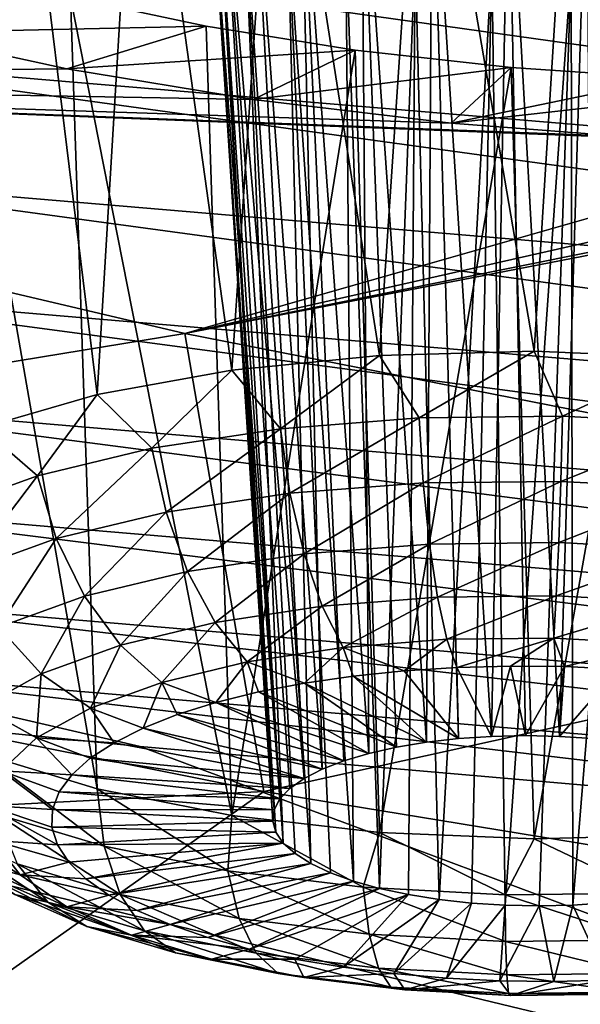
# Model space of a CAD drawing. Header units: metres. Extents: x -92 to 264, y -100 to 50.
# Tile 402 of 656: x 182.85 to 183.93, y -25.71 to -23.82. Entities that reach past the tile are written whole.
import ezdxf

# ---------------------------------------------------------------- set-up
doc = ezdxf.new("R2010")
doc.units = ezdxf.units.M
doc.layers.add('solid_21062050_01', color=7, linetype='CONTINUOUS')

msp = doc.modelspace()

# ---------------------------------------------------------------- linework, layer by layer
at = {"layer": 'solid_21062050_01'}
for points in [[(183.078201, -23.205929, 188.529541), (183.343903, -23.200069, 188.403122), (183.257202, -24.491451, 188.088058)], [(183.343903, -23.200069, 188.403122), (183.54187, -24.463306, 187.999893), (183.257202, -24.491451, 188.088058)], [(183.343903, -23.200069, 188.403122), (183.625824, -23.207523, 188.328323), (183.54187, -24.463306, 187.999893)], [(182.837051, -23.225359, 188.705688), (183.078201, -23.205929, 188.529541), (182.997986, -24.538549, 188.230148)], [(183.078201, -23.205929, 188.529541), (183.257202, -24.491451, 188.088058), (182.997986, -24.538549, 188.230148)], [(183.625824, -23.207523, 188.328323), (183.839554, -24.455345, 187.969528), (183.54187, -24.463306, 187.999893)], [(183.625824, -23.207523, 188.328323), (183.915955, -23.228003, 188.306793), (183.839554, -24.455345, 187.969528)], [(182.837051, -23.225359, 188.705688), (182.997986, -24.538549, 188.230148), (182.775558, -24.602543, 188.419952)], [(183.915955, -23.228003, 188.306793), (184.137253, -24.467913, 187.99826), (183.839554, -24.455345, 187.969528)], [(183.915955, -23.228003, 188.306793), (184.205521, -23.261051, 188.339859), (184.137253, -24.467913, 187.99826)], [(182.423233, -23.408245, 231.04184), (182.38092, -23.647749, 231.112503), (186.709686, -24.012844, 232.129898)], [(186.741699, -23.771849, 232.05658), (182.423233, -23.408245, 231.04184), (186.709686, -24.012844, 232.129898)], [(183.507248, -23.423437, 189.284439), (183.389771, -23.43577, 189.382782), (183.521194, -25.230118, 188.804825)], [(183.643265, -23.419703, 189.216339), (183.507248, -23.423437, 189.284439), (183.632477, -25.208605, 188.740097)], [(183.507248, -23.423437, 189.284439), (183.5746, -25.218147, 188.769028), (183.632477, -25.208605, 188.740097)], [(183.507248, -23.423437, 189.284439), (183.521194, -25.230118, 188.804825), (183.5746, -25.218147, 188.769028)], [(183.643265, -23.419703, 189.216339), (183.632477, -25.208605, 188.740097), (183.693832, -25.201653, 188.718552)], [(183.643265, -23.419703, 189.216339), (183.693832, -25.201653, 188.718552), (183.757614, -25.197412, 188.704742)], [(183.790359, -23.424616, 189.181473), (183.643265, -23.419703, 189.216339), (183.757614, -25.197412, 188.704742)], [(183.790359, -23.424616, 189.181473), (183.757614, -25.197412, 188.704742), (183.822739, -25.195951, 188.698914)], [(183.790359, -23.424616, 189.181473), (183.822739, -25.195951, 188.698914), (183.888077, -25.1973, 188.701157)], [(183.940842, -23.437876, 189.181488), (183.790359, -23.424616, 189.181473), (183.888077, -25.1973, 188.701157)], [(183.389771, -23.43577, 189.382782), (183.298172, -23.456209, 189.506485), (183.431335, -25.260489, 188.894516)], [(183.389771, -23.43577, 189.382782), (183.47316, -25.244312, 188.846909), (183.521194, -25.230118, 188.804825)], [(183.389771, -23.43577, 189.382782), (183.431335, -25.260489, 188.894516), (183.47316, -25.244312, 188.846909)], [(183.940842, -23.437876, 189.181488), (183.888077, -25.1973, 188.701157), (183.95253, -25.201431, 188.711441)], [(183.298172, -23.456209, 189.506485), (183.239029, -23.483553, 189.647736), (183.396439, -25.278368, 188.946869)], [(183.298172, -23.456209, 189.506485), (183.396439, -25.278368, 188.946869), (183.431335, -25.260489, 188.894516)], [(183.239029, -23.483553, 189.647736), (183.216125, -23.516079, 189.797653), (183.34967, -25.317987, 189.062119)], [(183.239029, -23.483553, 189.647736), (183.369064, -25.297646, 189.003067), (183.396439, -25.278368, 188.946869)], [(183.239029, -23.483553, 189.647736), (183.34967, -25.317987, 189.062119), (183.369064, -25.297646, 189.003067)], [(183.216125, -23.516079, 189.797653), (183.338608, -25.339048, 189.123032), (183.34967, -25.317987, 189.062119)], [(183.216125, -23.516079, 189.797653), (183.336044, -25.36047, 189.184784), (183.338608, -25.339048, 189.123032)], [(183.216125, -23.516079, 189.797653), (183.230591, -23.5518, 189.947174), (183.336044, -25.36047, 189.184784)], [(183.230591, -23.5518, 189.947174), (183.342026, -25.381882, 189.246277), (183.336044, -25.36047, 189.184784)], [(183.230591, -23.5518, 189.947174), (183.356461, -25.402922, 189.306488), (183.342026, -25.381882, 189.246277)], [(183.230591, -23.5518, 189.947174), (183.281311, -23.588608, 190.087479), (183.356461, -25.402922, 189.306488)], [(183.281311, -23.588608, 190.087479), (183.379105, -25.423227, 189.364395), (183.356461, -25.402922, 189.306488)], [(183.281311, -23.588608, 190.087479), (183.409546, -25.442453, 189.418991), (183.379105, -25.423227, 189.364395)], [(183.281311, -23.588608, 190.087479), (183.365051, -23.624363, 190.21051), (183.409546, -25.442453, 189.418991)], [(183.365051, -23.624363, 190.21051), (183.476883, -23.657024, 190.30928), (183.491699, -25.47637, 189.514587)], [(183.365051, -23.624363, 190.21051), (183.447296, -25.460268, 189.469345), (183.409546, -25.442453, 189.418991)], [(183.365051, -23.624363, 190.21051), (183.491699, -25.47637, 189.514587), (183.447296, -25.460268, 189.469345)], [(182.38092, -23.647749, 231.112503), (182.351151, -23.886026, 231.137039), (186.68718, -24.25235, 232.156219)], [(186.709686, -24.012844, 232.129898), (182.38092, -23.647749, 231.112503), (186.68718, -24.25235, 232.156219)], [(183.610321, -23.684727, 190.378174), (183.541977, -25.490482, 189.553955), (183.476883, -23.657024, 190.30928)], [(183.491699, -25.47637, 189.514587), (183.476883, -23.657024, 190.30928), (183.541977, -25.490482, 189.553955)], [(183.610321, -23.684727, 190.378174), (183.597305, -25.502361, 189.586777), (183.541977, -25.490482, 189.553955)], [(183.610321, -23.684727, 190.378174), (183.656708, -25.511805, 189.612488), (183.597305, -25.502361, 189.586777)], [(183.610321, -23.684727, 190.378174), (183.757751, -23.705877, 190.413223), (183.656708, -25.511805, 189.612488)], [(182.720291, -23.709044, 190.852386), (182.77565, -25.231215, 190.230057), (182.998093, -25.298649, 190.418655)], [(182.720291, -23.709044, 190.852386), (182.998093, -25.298649, 190.418655), (182.946518, -23.77305, 191.043365)], [(183.757751, -23.705877, 190.413223), (183.719162, -25.51865, 189.63063), (183.656708, -25.511805, 189.612488)], [(183.757751, -23.705877, 190.413223), (183.783615, -25.522783, 189.640915), (183.719162, -25.51865, 189.63063)], [(183.757751, -23.705877, 190.413223), (183.910797, -23.719225, 190.412247), (183.783615, -25.522783, 189.640915)], [(183.910797, -23.719225, 190.412247), (183.848969, -25.52413, 189.643173), (183.783615, -25.522783, 189.640915)], [(183.910797, -23.719225, 190.412247), (183.914093, -25.522671, 189.637329), (183.848969, -25.52413, 189.643173)], [(183.910797, -23.719225, 190.412247), (184.060532, -23.723932, 190.375046), (183.914093, -25.522671, 189.637329)], [(184.060532, -23.723932, 190.375046), (183.977875, -25.518429, 189.62352), (183.914093, -25.522671, 189.637329)], [(182.946518, -23.77305, 191.043365), (182.620728, -23.841797, 191.495209), (182.341064, -23.763744, 191.263687)], [(183.207947, -23.829058, 191.18573), (182.620728, -23.841797, 191.495209), (182.946518, -23.77305, 191.043365)], [(183.257324, -25.34976, 190.559326), (182.946518, -23.77305, 191.043365), (182.998093, -25.298649, 190.418655)], [(183.207947, -23.829058, 191.18573), (182.946518, -23.77305, 191.043365), (183.257324, -25.34976, 190.559326)], [(183.207947, -23.829058, 191.18573), (182.939377, -23.911001, 191.672729), (182.620728, -23.841797, 191.495209)], [(183.494553, -23.874887, 191.273941), (182.939377, -23.911001, 191.672729), (183.207947, -23.829058, 191.18573)], [(183.494553, -23.874887, 191.273941), (183.207947, -23.829058, 191.18573), (183.257324, -25.34976, 190.559326)], [(181.082291, -23.930622, 192.631699), (182.620728, -23.841797, 191.495209), (182.939377, -23.911001, 191.672729)], [(182.351151, -23.886026, 231.137039), (182.333862, -24.115557, 231.118408), (186.674103, -24.482828, 232.13855)], [(186.68718, -24.25235, 232.156219), (182.351151, -23.886026, 231.137039), (186.674103, -24.482828, 232.13855)], [(183.494553, -23.874887, 191.273941), (183.298431, -23.970232, 191.79068), (182.939377, -23.911001, 191.672729)], [(183.494553, -23.874887, 191.273941), (183.257324, -25.34976, 190.559326), (183.542007, -25.382311, 190.645935)], [(183.795364, -23.90872, 191.304398), (183.298431, -23.970232, 191.79068), (183.494553, -23.874887, 191.273941)], [(183.795364, -23.90872, 191.304398), (183.494553, -23.874887, 191.273941), (183.542007, -25.382311, 190.645935)], [(181.082291, -23.930622, 192.631699), (182.939377, -23.911001, 191.672729), (183.298431, -23.970232, 191.79068)], [(183.795364, -23.90872, 191.304398), (183.679626, -24.015865, 191.840607), (183.298431, -23.970232, 191.79068)], [(183.795364, -23.90872, 191.304398), (183.542007, -25.382311, 190.645935), (183.839691, -25.394878, 190.674667)], [(184.098694, -23.929152, 191.275604), (183.679626, -24.015865, 191.840607), (183.795364, -23.90872, 191.304398)], [(184.098694, -23.929152, 191.275604), (183.795364, -23.90872, 191.304398), (183.839691, -25.394878, 190.674667)], [(183.166718, -24.420898, 193.993484), (180.825012, -24.80542, 197.270279), (181.082291, -23.930622, 192.631699)], [(181.082291, -23.930622, 192.631699), (184.062836, -24.045334, 191.819305), (184.438202, -24.05781, 191.727219)], [(183.166718, -24.420898, 193.993484), (181.082291, -23.930622, 192.631699), (184.438202, -24.05781, 191.727219)], [(181.082291, -23.930622, 192.631699), (183.679626, -24.015865, 191.840607), (184.062836, -24.045334, 191.819305)], [(181.082291, -23.930622, 192.631699), (183.298431, -23.970232, 191.79068), (183.679626, -24.015865, 191.840607)], [(184.392563, -23.935242, 191.188309), (183.679626, -24.015865, 191.840607), (184.098694, -23.929152, 191.275604)], [(184.392563, -23.935242, 191.188309), (184.062836, -24.045334, 191.819305), (183.679626, -24.015865, 191.840607)], [(184.098694, -23.929152, 191.275604), (183.839691, -25.394878, 190.674667), (184.137375, -25.386917, 190.644302)], [(183.166718, -24.420898, 193.993484), (185.111816, -24.030096, 191.344925), (185.384109, -23.99074, 191.068741)], [(185.361328, -24.852491, 195.192291), (183.166718, -24.420898, 193.993484), (185.384109, -23.99074, 191.068741)], [(183.166718, -24.420898, 193.993484), (184.792007, -24.052738, 191.567444), (185.111816, -24.030096, 191.344925)], [(183.166718, -24.420898, 193.993484), (184.438202, -24.05781, 191.727219), (184.792007, -24.052738, 191.567444)], [(182.333862, -24.115557, 231.118408), (182.327637, -24.33634, 231.061859), (186.669403, -24.704309, 232.08223)], [(186.674103, -24.482828, 232.13855), (182.333862, -24.115557, 231.118408), (186.669403, -24.704309, 232.08223)], [(182.327637, -24.33634, 231.061859), (182.332535, -24.547256, 230.967606), (186.673096, -24.915668, 231.987457)], [(186.669403, -24.704309, 232.08223), (182.327637, -24.33634, 231.061859), (186.673096, -24.915668, 231.987457)], [(183.166718, -24.420898, 193.993484), (183.318695, -25.303324, 198.653275), (180.825012, -24.80542, 197.270279)], [(185.361328, -24.852491, 195.192291), (183.318695, -25.303324, 198.653275), (183.166718, -24.420898, 193.993484)], [(183.618347, -24.583698, 187.968826), (183.54187, -24.463306, 187.999893), (183.839554, -24.455345, 187.969528)], [(183.893814, -24.5805, 187.952728), (183.618347, -24.583698, 187.968826), (183.839554, -24.455345, 187.969528)], [(183.893814, -24.5805, 187.952728), (183.839554, -24.455345, 187.969528), (184.137253, -24.467913, 187.99826)], [(183.351334, -24.604494, 188.035385), (183.257202, -24.491451, 188.088058), (183.54187, -24.463306, 187.999893)], [(183.618347, -24.583698, 187.968826), (183.351334, -24.604494, 188.035385), (183.54187, -24.463306, 187.999893)], [(184.16716, -24.59502, 187.987701), (183.893814, -24.5805, 187.952728), (184.137253, -24.467913, 187.99826)], [(183.103058, -24.642084, 188.149826), (182.997986, -24.538549, 188.230148), (183.257202, -24.491451, 188.088058)], [(183.351334, -24.604494, 188.035385), (183.103058, -24.642084, 188.149826), (183.257202, -24.491451, 188.088058)], [(182.332535, -24.547256, 230.967606), (182.350052, -24.745848, 230.830978), (186.68634, -25.11441, 231.849472)], [(186.673096, -24.915668, 231.987457), (182.332535, -24.547256, 230.967606), (186.68634, -25.11441, 231.849472)], [(182.883041, -24.695028, 188.30777), (182.775558, -24.602543, 188.419952), (182.997986, -24.538549, 188.230148)], [(183.103058, -24.642084, 188.149826), (182.883041, -24.695028, 188.30777), (182.997986, -24.538549, 188.230148)], [(183.369247, -24.729002, 188.046188), (183.351334, -24.604494, 188.035385), (183.618347, -24.583698, 187.968826)], [(183.369247, -24.729002, 188.046188), (183.618347, -24.583698, 187.968826), (183.625931, -24.709011, 187.982208)], [(183.625931, -24.709011, 187.982208), (183.618347, -24.583698, 187.968826), (183.893814, -24.5805, 187.952728)], [(183.625931, -24.709011, 187.982208), (183.893814, -24.5805, 187.952728), (183.890747, -24.705936, 187.966736)], [(183.890747, -24.705936, 187.966736), (183.893814, -24.5805, 187.952728), (184.16716, -24.59502, 187.987701)], [(182.883041, -24.695028, 188.30777), (182.699753, -24.761288, 188.503128), (182.775558, -24.602543, 188.419952)], [(183.130554, -24.765139, 188.156204), (183.103058, -24.642084, 188.149826), (183.351334, -24.604494, 188.035385)], [(183.130554, -24.765139, 188.156204), (183.351334, -24.604494, 188.035385), (183.369247, -24.729002, 188.046188)], [(183.890747, -24.705936, 187.966736), (184.16716, -24.59502, 187.987701), (184.153534, -24.719894, 188.000351)], [(182.919052, -24.816034, 188.308044), (182.883041, -24.695028, 188.30777), (183.103058, -24.642084, 188.149826)], [(182.919052, -24.816034, 188.308044), (183.103058, -24.642084, 188.149826), (183.130554, -24.765139, 188.156204)], [(182.742844, -24.879734, 188.49585), (182.699753, -24.761288, 188.503128), (182.883041, -24.695028, 188.30777)], [(182.742844, -24.879734, 188.49585), (182.883041, -24.695028, 188.30777), (182.919052, -24.816034, 188.308044)], [(183.369247, -24.729002, 188.046188), (183.625931, -24.709011, 187.982208), (183.396561, -24.845522, 188.086395)], [(183.625931, -24.709011, 187.982208), (183.637848, -24.826731, 188.026245), (183.396561, -24.845522, 188.086395)], [(183.625931, -24.709011, 187.982208), (183.890747, -24.705936, 187.966736), (183.637848, -24.826731, 188.026245)], [(183.890747, -24.705936, 187.966736), (183.886765, -24.823841, 188.011703), (183.637848, -24.826731, 188.026245)], [(183.890747, -24.705936, 187.966736), (184.153534, -24.719894, 188.000351), (183.886765, -24.823841, 188.011703)], [(184.153534, -24.719894, 188.000351), (184.133774, -24.836962, 188.043304), (183.886765, -24.823841, 188.011703)], [(183.130554, -24.765139, 188.156204), (183.369247, -24.729002, 188.046188), (183.172211, -24.87949, 188.189804)], [(183.369247, -24.729002, 188.046188), (183.396561, -24.845522, 188.086395), (183.172211, -24.87949, 188.189804)], [(182.350052, -24.745848, 230.830978), (182.380646, -24.923868, 230.653214), (186.709473, -25.292257, 231.669495)], [(186.68634, -25.11441, 231.849472), (182.350052, -24.745848, 230.830978), (186.709473, -25.292257, 231.669495)], [(182.919052, -24.816034, 188.308044), (183.130554, -24.765139, 188.156204), (182.973389, -24.927332, 188.332535)], [(183.130554, -24.765139, 188.156204), (183.172211, -24.87949, 188.189804), (182.973389, -24.927332, 188.332535)], [(180.825012, -24.80542, 197.270279), (183.318695, -25.303324, 198.653275), (180.358368, -25.456448, 201.648285)], [(182.742844, -24.879734, 188.49585), (182.919052, -24.816034, 188.308044), (182.80777, -24.987207, 188.509064)], [(182.919052, -24.816034, 188.308044), (182.973389, -24.927332, 188.332535), (182.80777, -24.987207, 188.509064)], [(183.396561, -24.845522, 188.086395), (183.637848, -24.826731, 188.026245), (183.431564, -24.946625, 188.153412)], [(183.637848, -24.826731, 188.026245), (183.653336, -24.929354, 188.098145), (183.431564, -24.946625, 188.153412)], [(183.637848, -24.826731, 188.026245), (183.886765, -24.823841, 188.011703), (183.653336, -24.929354, 188.098145)], [(183.886765, -24.823841, 188.011703), (183.882141, -24.926697, 188.084763), (183.653336, -24.929354, 188.098145)], [(183.886765, -24.823841, 188.011703), (184.133774, -24.836962, 188.043304), (183.882141, -24.926697, 188.084763)], [(183.172211, -24.87949, 188.189804), (183.396561, -24.845522, 188.086395), (183.225342, -24.977848, 188.248474)], [(183.396561, -24.845522, 188.086395), (183.431564, -24.946625, 188.153412), (183.225342, -24.977848, 188.248474)], [(185.361328, -24.852491, 195.192291), (185.924332, -25.730419, 199.839569), (183.318695, -25.303324, 198.653275)], [(184.133774, -24.836962, 188.043304), (184.109177, -24.938757, 188.113815), (183.882141, -24.926697, 188.084763)], [(182.973389, -24.927332, 188.332535), (183.172211, -24.87949, 188.189804), (183.042603, -25.021822, 188.379654)], [(183.172211, -24.87949, 188.189804), (183.225342, -24.977848, 188.248474), (183.042603, -25.021822, 188.379654)], [(182.380646, -24.923868, 230.653214), (182.423233, -25.064911, 230.444229), (186.741669, -25.432785, 231.457535)], [(186.709473, -25.292257, 231.669495), (182.380646, -24.923868, 230.653214), (186.741669, -25.432785, 231.457535)], [(182.80777, -24.987207, 188.509064), (182.973389, -24.927332, 188.332535), (182.890366, -25.076857, 188.541916)], [(182.973389, -24.927332, 188.332535), (183.042603, -25.021822, 188.379654), (182.890366, -25.076857, 188.541916)], [(183.431564, -24.946625, 188.153412), (183.653336, -24.929354, 188.098145), (183.472, -25.025867, 188.242996)], [(183.653336, -24.929354, 188.098145), (183.671417, -25.010338, 188.193298), (183.472, -25.025867, 188.242996)], [(183.653336, -24.929354, 188.098145), (183.882141, -24.926697, 188.084763), (183.671417, -25.010338, 188.193298)], [(183.882141, -24.926697, 188.084763), (183.877136, -25.007948, 188.181274), (183.671417, -25.010338, 188.193298)], [(183.882141, -24.926697, 188.084763), (184.109177, -24.938757, 188.113815), (183.877136, -25.007948, 188.181274)], [(183.225342, -24.977848, 188.248474), (183.431564, -24.946625, 188.153412), (183.286591, -25.05394, 188.328461)], [(183.431564, -24.946625, 188.153412), (183.472, -25.025867, 188.242996), (183.286591, -25.05394, 188.328461)], [(184.109177, -24.938757, 188.113815), (184.081284, -25.018791, 188.207382), (183.877136, -25.007948, 188.181274)], [(182.423233, -25.064911, 230.444229), (180.724625, -24.977312, 229.7267), (183.080765, -25.216564, 230.384644)], [(185.572754, -26.146957, 227.933502), (183.080765, -25.216564, 230.384644), (180.724625, -24.977312, 229.7267)], [(185.572754, -26.146957, 227.933502), (180.724625, -24.977312, 229.7267), (180.907394, -25.692762, 226.671936)], [(183.042603, -25.021822, 188.379654), (183.225342, -24.977848, 188.248474), (183.122269, -25.093479, 188.446426)], [(183.225342, -24.977848, 188.248474), (183.286591, -25.05394, 188.328461), (183.122269, -25.093479, 188.446426)], [(182.80777, -24.987207, 188.509064), (182.890366, -25.076857, 188.541916), (182.774475, -25.140837, 188.729034)], [(182.890366, -25.076857, 188.541916), (183.042603, -25.021822, 188.379654), (182.985382, -25.142963, 188.592316)], [(183.042603, -25.021822, 188.379654), (183.122269, -25.093479, 188.446426), (182.985382, -25.142963, 188.592316)], [(183.472, -25.025867, 188.242996), (183.671417, -25.010338, 188.193298), (183.589417, -25.0709, 188.326569)], [(183.671417, -25.010338, 188.193298), (183.690903, -25.064476, 188.305527), (183.589417, -25.0709, 188.326569)], [(183.671417, -25.010338, 188.193298), (183.877136, -25.007948, 188.181274), (183.690903, -25.064476, 188.305527)], [(183.877136, -25.007948, 188.181274), (183.79422, -25.061842, 188.295364), (183.690903, -25.064476, 188.305527)], [(183.877136, -25.007948, 188.181274), (183.898041, -25.063028, 188.296173), (183.79422, -25.061842, 188.295364)], [(183.877136, -25.007948, 188.181274), (184.081284, -25.018791, 188.207382), (183.898041, -25.063028, 188.296173)], [(184.081284, -25.018791, 188.207382), (184.001099, -25.068018, 188.307968), (183.898041, -25.063028, 188.296173)], [(183.286591, -25.05394, 188.328461), (183.472, -25.025867, 188.242996), (183.396988, -25.094738, 188.400009)], [(183.472, -25.025867, 188.242996), (183.491028, -25.081028, 188.358185), (183.396988, -25.094738, 188.400009)], [(183.472, -25.025867, 188.242996), (183.589417, -25.0709, 188.326569), (183.491028, -25.081028, 188.358185)], [(183.122269, -25.093479, 188.446426), (183.286591, -25.05394, 188.328461), (183.226547, -25.13216, 188.512024)], [(183.286591, -25.05394, 188.328461), (183.308456, -25.111853, 188.451508), (183.226547, -25.13216, 188.512024)], [(183.286591, -25.05394, 188.328461), (183.396988, -25.094738, 188.400009), (183.308456, -25.111853, 188.451508)], [(183.690903, -25.064476, 188.305527), (183.79422, -25.061842, 188.295364), (183.757614, -25.197412, 188.704742)], [(183.79422, -25.061842, 188.295364), (183.822739, -25.195951, 188.698914), (183.757614, -25.197412, 188.704742)], [(183.79422, -25.061842, 188.295364), (183.898041, -25.063028, 188.296173), (183.822739, -25.195951, 188.698914)], [(182.423233, -25.064911, 230.444229), (183.080765, -25.216564, 230.384644), (185.462875, -25.42458, 230.956512)], [(186.741669, -25.432785, 231.457535), (182.423233, -25.064911, 230.444229), (185.462875, -25.42458, 230.956512)], [(182.774475, -25.140837, 188.729034), (182.890366, -25.076857, 188.541916), (182.881195, -25.200493, 188.760574)], [(182.890366, -25.076857, 188.541916), (182.985382, -25.142963, 188.592316), (182.881195, -25.200493, 188.760574)], [(183.396988, -25.094738, 188.400009), (183.491028, -25.081028, 188.358185), (183.632477, -25.208605, 188.740097)], [(183.491028, -25.081028, 188.358185), (183.589417, -25.0709, 188.326569), (183.693832, -25.201653, 188.718552)], [(183.491028, -25.081028, 188.358185), (183.693832, -25.201653, 188.718552), (183.632477, -25.208605, 188.740097)], [(183.589417, -25.0709, 188.326569), (183.690903, -25.064476, 188.305527), (183.693832, -25.201653, 188.718552)], [(183.690903, -25.064476, 188.305527), (183.757614, -25.197412, 188.704742), (183.693832, -25.201653, 188.718552)], [(183.898041, -25.063028, 188.296173), (183.888077, -25.1973, 188.701157), (183.822739, -25.195951, 188.698914)], [(183.898041, -25.063028, 188.296173), (184.001099, -25.068018, 188.307968), (183.888077, -25.1973, 188.701157)], [(184.001099, -25.068018, 188.307968), (183.95253, -25.201431, 188.711441), (183.888077, -25.1973, 188.701157)], [(182.985382, -25.142963, 188.592316), (183.122269, -25.093479, 188.446426), (183.08667, -25.181293, 188.656982)], [(183.122269, -25.093479, 188.446426), (183.152313, -25.155405, 188.580811), (183.08667, -25.181293, 188.656982)], [(183.122269, -25.093479, 188.446426), (183.226547, -25.13216, 188.512024), (183.152313, -25.155405, 188.580811)], [(183.308456, -25.111853, 188.451508), (183.396988, -25.094738, 188.400009), (183.5746, -25.218147, 188.769028)], [(183.396988, -25.094738, 188.400009), (183.632477, -25.208605, 188.740097), (183.5746, -25.218147, 188.769028)], [(183.226547, -25.13216, 188.512024), (183.308456, -25.111853, 188.451508), (183.521194, -25.230118, 188.804825)], [(183.308456, -25.111853, 188.451508), (183.5746, -25.218147, 188.769028), (183.521194, -25.230118, 188.804825)], [(183.152313, -25.155405, 188.580811), (183.226547, -25.13216, 188.512024), (183.47316, -25.244312, 188.846909)], [(183.226547, -25.13216, 188.512024), (183.521194, -25.230118, 188.804825), (183.47316, -25.244312, 188.846909)], [(182.774475, -25.140837, 188.729034), (182.881195, -25.200493, 188.760574), (182.813675, -25.263855, 188.944687)], [(182.881195, -25.200493, 188.760574), (182.985382, -25.142963, 188.592316), (183.030441, -25.209499, 188.739609)], [(182.985382, -25.142963, 188.592316), (183.08667, -25.181293, 188.656982), (183.030441, -25.209499, 188.739609)], [(183.08667, -25.181293, 188.656982), (183.152313, -25.155405, 188.580811), (183.431335, -25.260489, 188.894516)], [(183.152313, -25.155405, 188.580811), (183.47316, -25.244312, 188.846909), (183.431335, -25.260489, 188.894516)], [(183.030441, -25.209499, 188.739609), (183.08667, -25.181293, 188.656982), (183.396439, -25.278368, 188.946869)], [(183.08667, -25.181293, 188.656982), (183.431335, -25.260489, 188.894516), (183.396439, -25.278368, 188.946869)], [(182.813675, -25.263855, 188.944687), (182.881195, -25.200493, 188.760574), (182.948959, -25.271425, 188.919952)], [(182.881195, -25.200493, 188.760574), (183.030441, -25.209499, 188.739609), (182.984344, -25.23967, 188.827637)], [(182.881195, -25.200493, 188.760574), (182.984344, -25.23967, 188.827637), (182.948959, -25.271425, 188.919952)], [(182.984344, -25.23967, 188.827637), (183.030441, -25.209499, 188.739609), (183.396439, -25.278368, 188.946869)], [(183.011261, -25.408819, 190.359741), (182.998093, -25.298649, 190.418655), (182.77565, -25.231215, 190.230057)], [(182.804977, -25.347082, 190.187149), (183.011261, -25.408819, 190.359741), (182.77565, -25.231215, 190.230057)], [(185.572754, -26.146957, 227.933502), (185.462875, -25.42458, 230.956512), (183.080765, -25.216564, 230.384644)], [(182.948959, -25.271425, 188.919952), (182.984344, -25.23967, 188.827637), (183.369064, -25.297646, 189.003067)], [(182.984344, -25.23967, 188.827637), (183.396439, -25.278368, 188.946869), (183.369064, -25.297646, 189.003067)], [(182.785446, -25.330616, 189.137619), (182.813675, -25.263855, 188.944687), (182.911942, -25.338076, 189.112778)], [(182.813675, -25.263855, 188.944687), (182.948959, -25.271425, 188.919952), (182.924728, -25.304365, 189.015396)], [(182.813675, -25.263855, 188.944687), (182.924728, -25.304365, 189.015396), (182.911942, -25.338076, 189.112778)], [(182.924728, -25.304365, 189.015396), (182.948959, -25.271425, 188.919952), (183.34967, -25.317987, 189.062119)], [(182.948959, -25.271425, 188.919952), (183.369064, -25.297646, 189.003067), (183.34967, -25.317987, 189.062119)], [(183.318695, -25.303324, 198.653275), (182.541672, -25.852886, 202.749435), (180.358368, -25.456448, 201.648285)], [(183.318695, -25.303324, 198.653275), (185.924332, -25.730419, 199.839569), (182.541672, -25.852886, 202.749435)], [(182.911942, -25.338076, 189.112778), (182.924728, -25.304365, 189.015396), (183.338608, -25.339048, 189.123032)], [(182.924728, -25.304365, 189.015396), (183.34967, -25.317987, 189.062119), (183.338608, -25.339048, 189.123032)], [(183.249344, -25.456444, 190.490906), (182.998093, -25.298649, 190.418655), (183.011261, -25.408819, 190.359741)], [(183.249344, -25.456444, 190.490906), (183.257324, -25.34976, 190.559326), (182.998093, -25.298649, 190.418655)], [(182.785446, -25.330616, 189.137619), (182.911942, -25.338076, 189.112778), (182.910782, -25.372133, 189.210861)], [(182.785446, -25.330616, 189.137619), (182.910782, -25.372133, 189.210861), (182.921265, -25.406109, 189.308426)], [(182.797592, -25.398209, 189.33194), (182.785446, -25.330616, 189.137619), (182.921265, -25.406109, 189.308426)], [(183.042313, -25.50223, 190.280685), (183.011261, -25.408819, 190.359741), (182.804977, -25.347082, 190.187149)], [(182.844009, -25.442879, 190.114761), (183.042313, -25.50223, 190.280685), (182.804977, -25.347082, 190.187149)], [(182.910782, -25.372133, 189.210861), (182.911942, -25.338076, 189.112778), (183.336044, -25.36047, 189.184784)], [(182.911942, -25.338076, 189.112778), (183.338608, -25.339048, 189.123032), (183.336044, -25.36047, 189.184784)], [(182.681503, -25.360727, 189.364487), (182.797592, -25.398209, 189.33194), (182.84964, -25.464037, 189.520172)], [(182.739395, -25.433939, 189.573822), (182.681503, -25.360727, 189.364487), (182.84964, -25.464037, 189.520172)], [(182.910782, -25.372133, 189.210861), (183.336044, -25.36047, 189.184784), (183.342026, -25.381882, 189.246277)], [(183.249344, -25.456444, 190.490906), (183.510071, -25.488125, 190.575607), (183.257324, -25.34976, 190.559326)], [(183.510071, -25.488125, 190.575607), (183.542007, -25.382311, 190.645935), (183.257324, -25.34976, 190.559326)], [(182.683884, -25.372242, 189.91539), (182.752335, -25.450155, 189.843399), (182.902847, -25.516552, 190.030807)], [(182.844009, -25.442879, 190.114761), (182.683884, -25.372242, 189.91539), (182.902847, -25.516552, 190.030807)], [(182.921265, -25.406109, 189.308426), (182.910782, -25.372133, 189.210861), (183.342026, -25.381882, 189.246277)], [(182.921265, -25.406109, 189.308426), (183.342026, -25.381882, 189.246277), (183.356461, -25.402922, 189.306488)], [(183.510071, -25.488125, 190.575607), (183.783417, -25.502644, 190.610565), (183.542007, -25.382311, 190.645935)], [(183.783417, -25.502644, 190.610565), (183.839691, -25.394878, 190.674667), (183.542007, -25.382311, 190.645935)], [(182.797592, -25.398209, 189.33194), (182.921265, -25.406109, 189.308426), (182.943237, -25.439577, 189.404236)], [(182.84964, -25.464037, 189.520172), (182.797592, -25.398209, 189.33194), (182.943237, -25.439577, 189.404236)], [(182.943237, -25.439577, 189.404236), (182.921265, -25.406109, 189.308426), (183.356461, -25.402922, 189.306488)], [(182.976425, -25.472115, 189.497101), (182.943237, -25.439577, 189.404236), (183.356461, -25.402922, 189.306488)], [(182.976425, -25.472115, 189.497101), (183.356461, -25.402922, 189.306488), (183.379105, -25.423227, 189.364395)], [(183.783417, -25.502644, 190.610565), (184.058884, -25.499445, 190.594467), (183.839691, -25.394878, 190.674667)], [(184.058884, -25.499445, 190.594467), (184.137375, -25.386917, 190.644302), (183.839691, -25.394878, 190.674667)], [(183.020432, -25.503313, 189.585831), (182.976425, -25.472115, 189.497101), (183.379105, -25.423227, 189.364395)], [(183.271194, -25.548012, 190.406784), (183.011261, -25.408819, 190.359741), (183.042313, -25.50223, 190.280685)], [(183.271194, -25.548012, 190.406784), (183.249344, -25.456444, 190.490906), (183.011261, -25.408819, 190.359741)], [(183.020432, -25.503313, 189.585831), (183.379105, -25.423227, 189.364395), (183.409546, -25.442453, 189.418991)], [(182.739395, -25.433939, 189.573822), (182.84964, -25.464037, 189.520172), (182.93959, -25.52557, 189.695084)], [(182.839432, -25.502375, 189.768372), (182.739395, -25.433939, 189.573822), (182.93959, -25.52557, 189.695084)], [(182.84964, -25.464037, 189.520172), (182.943237, -25.439577, 189.404236), (182.976425, -25.472115, 189.497101)], [(182.752335, -25.450155, 189.843399), (182.839432, -25.502375, 189.768372), (182.977768, -25.563402, 189.940628)], [(182.902847, -25.516552, 190.030807), (182.752335, -25.450155, 189.843399), (182.977768, -25.563402, 189.940628)], [(182.844009, -25.442879, 190.114761), (182.902847, -25.516552, 190.030807), (183.089264, -25.57234, 190.186768)], [(182.844009, -25.442879, 190.114761), (183.089264, -25.57234, 190.186768), (183.042313, -25.50223, 190.280685)], [(183.074692, -25.532782, 189.669312), (183.020432, -25.503313, 189.585831), (183.409546, -25.442453, 189.418991)], [(183.074692, -25.532782, 189.669312), (183.409546, -25.442453, 189.418991), (183.447296, -25.460268, 189.469345)], [(183.138519, -25.560148, 189.746506), (183.074692, -25.532782, 189.669312), (183.447296, -25.460268, 189.469345)], [(183.138519, -25.560148, 189.746506), (183.447296, -25.460268, 189.469345), (183.491699, -25.47637, 189.514587)], [(183.521835, -25.578468, 190.488205), (183.510071, -25.488125, 190.575607), (183.249344, -25.456444, 190.490906)], [(183.521835, -25.578468, 190.488205), (183.249344, -25.456444, 190.490906), (183.271194, -25.548012, 190.406784)], [(182.84964, -25.464037, 189.520172), (182.976425, -25.472115, 189.497101), (183.020432, -25.503313, 189.585831)], [(182.93959, -25.52557, 189.695084), (182.84964, -25.464037, 189.520172), (183.020432, -25.503313, 189.585831)], [(183.211121, -25.58507, 189.816452), (183.138519, -25.560148, 189.746506), (183.491699, -25.47637, 189.514587)], [(183.211121, -25.58507, 189.816452), (183.491699, -25.47637, 189.514587), (183.541977, -25.490482, 189.553955)], [(183.29158, -25.607231, 189.87825), (183.211121, -25.58507, 189.816452), (183.541977, -25.490482, 189.553955)], [(183.29158, -25.607231, 189.87825), (183.541977, -25.490482, 189.553955), (183.597305, -25.502361, 189.586777)], [(183.784622, -25.592426, 190.52182), (183.783417, -25.502644, 190.610565), (183.510071, -25.488125, 190.575607)], [(183.784622, -25.592426, 190.52182), (183.510071, -25.488125, 190.575607), (183.521835, -25.578468, 190.488205)], [(182.839432, -25.502375, 189.768372), (182.93959, -25.52557, 189.695084), (183.06398, -25.580444, 189.849976)], [(182.977768, -25.563402, 189.940628), (182.839432, -25.502375, 189.768372), (183.06398, -25.580444, 189.849976)], [(182.902847, -25.516552, 190.030807), (182.977768, -25.563402, 189.940628), (183.149109, -25.614681, 190.083984)], [(182.902847, -25.516552, 190.030807), (183.149109, -25.614681, 190.083984), (183.089264, -25.57234, 190.186768)], [(182.93959, -25.52557, 189.695084), (183.020432, -25.503313, 189.585831), (183.074692, -25.532782, 189.669312)], [(183.304398, -25.615376, 190.305298), (183.042313, -25.50223, 190.280685), (183.089264, -25.57234, 190.186768)], [(183.271194, -25.548012, 190.406784), (183.042313, -25.50223, 190.280685), (183.304398, -25.615376, 190.305298)], [(183.378876, -25.626354, 189.931122), (183.29158, -25.607231, 189.87825), (183.597305, -25.502361, 189.586777)], [(183.378876, -25.626354, 189.931122), (183.597305, -25.502361, 189.586777), (183.471924, -25.642199, 189.974411)], [(183.471924, -25.642199, 189.974411), (183.597305, -25.502361, 189.586777), (183.656708, -25.511805, 189.612488)], [(183.471924, -25.642199, 189.974411), (183.656708, -25.511805, 189.612488), (183.569534, -25.654568, 190.007584)], [(183.569534, -25.654568, 190.007584), (183.656708, -25.511805, 189.612488), (183.719162, -25.51865, 189.63063)], [(184.049438, -25.589352, 190.506332), (184.058884, -25.499445, 190.594467), (183.783417, -25.502644, 190.610565)], [(184.049438, -25.589352, 190.506332), (183.783417, -25.502644, 190.610565), (183.784622, -25.592426, 190.52182)], [(182.93959, -25.52557, 189.695084), (183.074692, -25.532782, 189.669312), (183.138519, -25.560148, 189.746506)], [(183.06398, -25.580444, 189.849976), (182.93959, -25.52557, 189.695084), (183.138519, -25.560148, 189.746506)], [(183.569534, -25.654568, 190.007584), (183.719162, -25.51865, 189.63063), (183.670502, -25.663301, 190.030212)], [(183.670502, -25.663301, 190.030212), (183.719162, -25.51865, 189.63063), (183.783615, -25.522783, 189.640915)], [(183.670502, -25.663301, 190.030212), (183.783615, -25.522783, 189.640915), (183.77356, -25.668293, 190.042007)], [(183.77356, -25.668293, 190.042007), (183.783615, -25.522783, 189.640915), (183.848969, -25.52413, 189.643173)], [(183.77356, -25.668293, 190.042007), (183.848969, -25.52413, 189.643173), (183.87738, -25.669479, 190.042816)], [(183.87738, -25.669479, 190.042816), (183.848969, -25.52413, 189.643173), (183.914093, -25.522671, 189.637329)], [(183.87738, -25.669479, 190.042816), (183.914093, -25.522671, 189.637329), (183.980698, -25.666843, 190.032639)], [(183.980698, -25.666843, 190.032639), (183.914093, -25.522671, 189.637329), (183.977875, -25.518429, 189.62352)], [(183.271194, -25.548012, 190.406784), (183.304398, -25.615376, 190.305298), (183.539993, -25.644003, 190.381821)], [(183.521835, -25.578468, 190.488205), (183.271194, -25.548012, 190.406784), (183.539993, -25.644003, 190.381821)], [(182.977768, -25.563402, 189.940628), (183.06398, -25.580444, 189.849976), (183.218033, -25.626551, 189.978867)], [(182.977768, -25.563402, 189.940628), (183.218033, -25.626551, 189.978867), (183.149109, -25.614681, 190.083984)], [(183.06398, -25.580444, 189.849976), (183.138519, -25.560148, 189.746506), (183.211121, -25.58507, 189.816452)], [(183.346848, -25.654236, 190.192917), (183.089264, -25.57234, 190.186768), (183.149109, -25.614681, 190.083984)], [(183.304398, -25.615376, 190.305298), (183.089264, -25.57234, 190.186768), (183.346848, -25.654236, 190.192917)], [(183.06398, -25.580444, 189.849976), (183.211121, -25.58507, 189.816452), (183.29158, -25.607231, 189.87825)], [(183.218033, -25.626551, 189.978867), (183.06398, -25.580444, 189.849976), (183.29158, -25.607231, 189.87825)], [(183.521835, -25.578468, 190.488205), (183.539993, -25.644003, 190.381821), (183.787003, -25.657124, 190.413422)], [(183.784622, -25.592426, 190.52182), (183.521835, -25.578468, 190.488205), (183.787003, -25.657124, 190.413422)], [(184.049438, -25.589352, 190.506332), (183.784622, -25.592426, 190.52182), (184.035934, -25.654234, 190.39888)], [(183.784622, -25.592426, 190.52182), (183.787003, -25.657124, 190.413422), (184.035934, -25.654234, 190.39888)], [(183.378876, -25.626354, 189.931122), (183.218033, -25.626551, 189.978867), (183.29158, -25.607231, 189.87825)], [(183.395828, -25.662119, 190.076828), (183.149109, -25.614681, 190.083984), (183.218033, -25.626551, 189.978867)], [(183.346848, -25.654236, 190.192917), (183.149109, -25.614681, 190.083984), (183.395828, -25.662119, 190.076828)], [(183.395828, -25.662119, 190.076828), (183.218033, -25.626551, 189.978867), (183.378876, -25.626354, 189.931122)], [(183.304398, -25.615376, 190.305298), (183.346848, -25.654236, 190.192917), (183.5634, -25.68055, 190.263275)], [(183.539993, -25.644003, 190.381821), (183.304398, -25.615376, 190.305298), (183.5634, -25.68055, 190.263275)], [(183.395828, -25.662119, 190.076828), (183.378876, -25.626354, 189.931122), (183.471924, -25.642199, 189.974411)], [(183.395828, -25.662119, 190.076828), (183.471924, -25.642199, 189.974411), (183.569534, -25.654568, 190.007584)], [(183.539993, -25.644003, 190.381821), (183.5634, -25.68055, 190.263275), (183.790436, -25.69261, 190.292313)], [(183.787003, -25.657124, 190.413422), (183.539993, -25.644003, 190.381821), (183.790436, -25.69261, 190.292313)], [(183.346848, -25.654236, 190.192917), (183.395828, -25.662119, 190.076828), (183.590546, -25.685778, 190.140076)], [(183.5634, -25.68055, 190.263275), (183.346848, -25.654236, 190.192917), (183.590546, -25.685778, 190.140076)], [(183.590546, -25.685778, 190.140076), (183.395828, -25.662119, 190.076828), (183.569534, -25.654568, 190.007584)], [(183.590546, -25.685778, 190.140076), (183.569534, -25.654568, 190.007584), (183.670502, -25.663301, 190.030212)], [(183.590546, -25.685778, 190.140076), (183.670502, -25.663301, 190.030212), (183.77356, -25.668293, 190.042007)], [(183.794693, -25.696621, 190.166199), (183.590546, -25.685778, 190.140076), (183.77356, -25.668293, 190.042007)], [(183.794693, -25.696621, 190.166199), (183.77356, -25.668293, 190.042007), (183.87738, -25.669479, 190.042816)], [(184.035934, -25.654234, 190.39888), (183.787003, -25.657124, 190.413422), (184.019241, -25.689953, 190.278946)], [(183.787003, -25.657124, 190.413422), (183.790436, -25.69261, 190.292313), (184.019241, -25.689953, 190.278946)], [(183.794693, -25.696621, 190.166199), (183.87738, -25.669479, 190.042816), (183.980698, -25.666843, 190.032639)], [(184.000412, -25.694233, 190.154175), (183.794693, -25.696621, 190.166199), (183.980698, -25.666843, 190.032639)], [(183.5634, -25.68055, 190.263275), (183.590546, -25.685778, 190.140076), (183.794693, -25.696621, 190.166199)], [(183.790436, -25.69261, 190.292313), (183.5634, -25.68055, 190.263275), (183.794693, -25.696621, 190.166199)], [(185.572754, -26.146957, 227.933502), (180.907394, -25.692762, 226.671936), (181.964432, -26.361462, 223.280502)], [(184.019241, -25.689953, 190.278946), (183.790436, -25.69261, 190.292313), (184.000412, -25.694233, 190.154175)], [(183.790436, -25.69261, 190.292313), (183.794693, -25.696621, 190.166199), (184.000412, -25.694233, 190.154175)]]:
    msp.add_3dface(points, dxfattribs=at)

doc.saveas('drawing.dxf')
